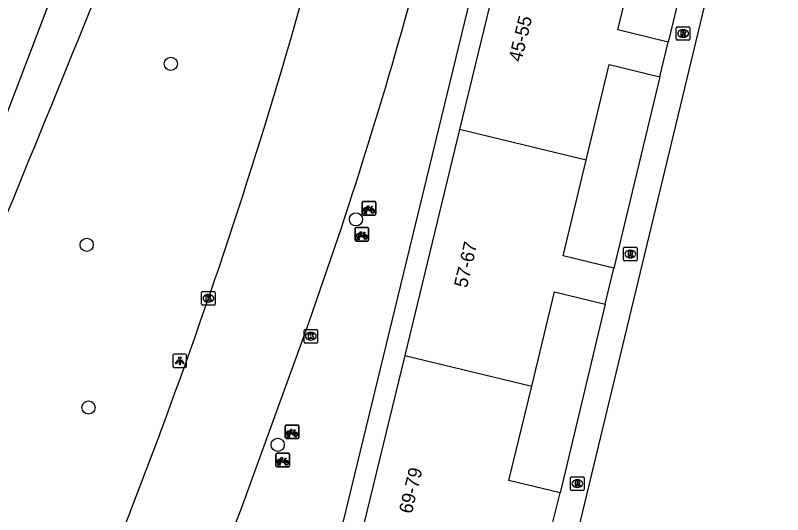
# Model space of a CAD drawing. Extents: x 162812 to 163818, y 381639 to 382470.
# Drawn here: x 162989.8 to 163046.6, y 382249.8 to 382286.7 of the extents above; entities that cross this region are included whole.
import ezdxf

# ---------------------------------------------------------------- set-up
doc = ezdxf.new("R2010")
doc.units = 0
for name, color, linetype in [('IMGEO_Boom', 7, 'Continuous'), ('IMGEO_Fietsenrek', 7, 'Continuous'), ('IMGEO_Kolk', 7, 'Continuous'), ('IMGEO_Lichtpunt', 7, 'Continuous'), ('IMGEO_Pand', 7, 'Continuous'), ('IMGEO_Pand_nummerreeks', 7, 'Continuous'), ('IMGEO_Rijbaan_lokaal_gesloten', 7, 'Continuous'), ('IMGEO_Rijbaan_regionaal_gesloten', 7, 'Continuous'), ('IMGEO_Rioolput', 7, 'Continuous'), ('IMGEO_Voetpad_open', 7, 'Continuous')]:
    doc.layers.add(name, color=color, linetype=linetype)

msp = doc.modelspace()

# ---------------------------------------------------------------- linework, layer by layer
at = {"layer": 'IMGEO_Boom'}
for centre in [(163001.325, 382283.145), (163015.025, 382271.632), (162995.091, 382269.751), (162995.228, 382257.703), (163009.233, 382254.947)]:
    msp.add_circle(centre, 0.489, dxfattribs=at)
at = {"layer": 'IMGEO_Fietsenrek'}
for p, q in [((163015.489, 382272.026), (163015.489, 382272.867)), ((163015.489, 382272.867), (163015.489, 382272.026)), ((163015.564, 382272.951), (163016.405, 382272.951)), ((163016.405, 382272.951), (163015.564, 382272.951)), ((163016.489, 382272.876), (163016.489, 382272.035)), ((163016.489, 382272.035), (163016.489, 382272.876)), ((163016.176, 382272.5), (163016.212, 382272.405)), ((163016.414, 382271.951), (163015.573, 382271.951)), ((163015.573, 382271.951), (163016.414, 382271.951)), ((163015.616, 382272.035), (163015.655, 382272.195)), ((163015.65, 382272.035), (163015.616, 382272.035)), ((163015.685, 382272.183), (163015.65, 382272.035)), ((163015.727, 382272.207), (163015.726, 382272.211)), ((163015.768, 382272.035), (163015.734, 382272.177)), ((163015.758, 382272.218), (163015.759, 382272.211)), ((163015.766, 382272.181), (163015.801, 382272.035)), ((163015.801, 382272.035), (163015.768, 382272.035)), ((163014.962, 382270.105), (163014.962, 382270.946)), ((163014.962, 382270.946), (163014.962, 382270.105)), ((163015.037, 382271.03), (163015.878, 382271.03)), ((163015.878, 382271.03), (163015.037, 382271.03)), ((163015.649, 382270.579), (163015.685, 382270.484)), ((163015.962, 382270.955), (163015.962, 382270.114)), ((163015.962, 382270.114), (163015.962, 382270.955)), ((163015.887, 382270.03), (163015.046, 382270.03)), ((163015.046, 382270.03), (163015.887, 382270.03)), ((163015.089, 382270.114), (163015.128, 382270.274)), ((163015.123, 382270.114), (163015.089, 382270.114)), ((163015.158, 382270.262), (163015.123, 382270.114)), ((163015.2, 382270.286), (163015.199, 382270.29)), ((163015.241, 382270.114), (163015.207, 382270.256)), ((163015.231, 382270.297), (163015.232, 382270.29)), ((163015.239, 382270.26), (163015.274, 382270.114)), ((163015.274, 382270.114), (163015.241, 382270.114)), ((163009.871, 382256.413), (163010.712, 382256.413)), ((163010.712, 382256.413), (163009.871, 382256.413)), ((163009.796, 382255.488), (163009.796, 382256.329)), ((163009.796, 382256.329), (163009.796, 382255.488)), ((163010.483, 382255.962), (163010.519, 382255.867)), ((163010.796, 382256.338), (163010.796, 382255.497)), ((163010.796, 382255.497), (163010.796, 382256.338)), ((163010.721, 382255.413), (163009.88, 382255.413)), ((163009.88, 382255.413), (163010.721, 382255.413)), ((163009.923, 382255.497), (163009.962, 382255.657)), ((163009.957, 382255.497), (163009.923, 382255.497)), ((163009.992, 382255.645), (163009.957, 382255.497)), ((163010.034, 382255.669), (163010.033, 382255.673)), ((163010.075, 382255.497), (163010.041, 382255.639)), ((163010.065, 382255.68), (163010.066, 382255.673)), ((163010.073, 382255.643), (163010.108, 382255.497)), ((163010.108, 382255.497), (163010.075, 382255.497)), ((163009.105, 382253.397), (163009.105, 382254.238)), ((163009.105, 382254.238), (163009.105, 382253.397)), ((163009.18, 382254.322), (163010.021, 382254.322)), ((163010.021, 382254.322), (163009.18, 382254.322)), ((163010.105, 382254.247), (163010.105, 382253.406)), ((163010.105, 382253.406), (163010.105, 382254.247)), ((163009.232, 382253.406), (163009.271, 382253.566)), ((163009.301, 382253.554), (163009.266, 382253.406)), ((163009.343, 382253.578), (163009.342, 382253.582)), ((163009.384, 382253.406), (163009.35, 382253.548)), ((163009.374, 382253.589), (163009.375, 382253.582)), ((163009.382, 382253.552), (163009.417, 382253.406)), ((163009.792, 382253.871), (163009.828, 382253.776)), ((163010.03, 382253.322), (163009.189, 382253.322)), ((163009.189, 382253.322), (163010.03, 382253.322)), ((163009.266, 382253.406), (163009.232, 382253.406)), ((163009.417, 382253.406), (163009.384, 382253.406))]:
    msp.add_line(p, q, dxfattribs=at)
for points in [[(163015.823, 382272.425), (163015.771, 382272.335), (163015.731, 382272.31), (163015.732, 382272.357), (163015.787, 382272.451)], [(163015.802, 382272.477), (163015.897, 382272.641), (163015.983, 382272.627), (163015.985, 382272.618), (163015.929, 382272.607), (163015.902, 382272.562), (163016.158, 382272.521)], [(163016.098, 382272.233), (163016.048, 382272.233), (163015.857, 382272.484), (163015.838, 382272.452)], [(163016.145, 382272.496), (163015.888, 382272.537), (163015.871, 382272.508), (163016.038, 382272.288), (163016.145, 382272.496)], [(163016.193, 382272.398), (163016.163, 382272.475), (163016.054, 382272.257), (163016.097, 382272.257)], [(163016.127, 382272.257), (163016.247, 382272.256), (163016.203, 382272.37)], [(163016.223, 382272.377), (163016.278, 382272.232), (163016.128, 382272.232)], [(163016.158, 382272.521), (163016.183, 382272.57), (163016.177, 382272.574), (163016.154, 382272.578), (163016.142, 382272.585), (163016.141, 382272.588), (163016.143, 382272.593), (163016.238, 382272.578), (163016.24, 382272.568), (163016.23, 382272.555), (163016.218, 382272.549), (163016.204, 382272.555), (163016.176, 382272.5)], [(163015.275, 382270.556), (163015.37, 382270.72), (163015.456, 382270.706), (163015.458, 382270.697), (163015.402, 382270.686), (163015.375, 382270.641), (163015.631, 382270.6)], [(163015.571, 382270.312), (163015.521, 382270.312), (163015.33, 382270.563), (163015.311, 382270.531)], [(163015.618, 382270.575), (163015.361, 382270.616), (163015.344, 382270.587), (163015.511, 382270.367), (163015.618, 382270.575)], [(163015.631, 382270.6), (163015.656, 382270.649), (163015.65, 382270.653), (163015.627, 382270.657), (163015.615, 382270.664), (163015.614, 382270.667), (163015.616, 382270.672), (163015.711, 382270.657), (163015.713, 382270.647), (163015.703, 382270.634), (163015.691, 382270.628), (163015.677, 382270.634), (163015.649, 382270.579)], [(163015.296, 382270.504), (163015.244, 382270.414), (163015.204, 382270.389), (163015.205, 382270.436), (163015.26, 382270.53)], [(163015.666, 382270.477), (163015.636, 382270.554), (163015.527, 382270.336), (163015.57, 382270.336)], [(163015.6, 382270.336), (163015.72, 382270.335), (163015.676, 382270.449)], [(163015.696, 382270.456), (163015.751, 382270.311), (163015.601, 382270.311)], [(163010.13, 382255.887), (163010.078, 382255.797), (163010.038, 382255.772), (163010.039, 382255.819), (163010.094, 382255.913)], [(163010.109, 382255.939), (163010.204, 382256.103), (163010.29, 382256.089), (163010.292, 382256.08), (163010.236, 382256.069), (163010.209, 382256.024), (163010.465, 382255.983)], [(163010.405, 382255.695), (163010.355, 382255.695), (163010.164, 382255.946), (163010.145, 382255.914)], [(163010.452, 382255.958), (163010.195, 382255.999), (163010.178, 382255.97), (163010.345, 382255.75), (163010.452, 382255.958)], [(163010.5, 382255.86), (163010.47, 382255.937), (163010.361, 382255.719), (163010.404, 382255.719)], [(163010.434, 382255.719), (163010.554, 382255.718), (163010.51, 382255.832)], [(163010.53, 382255.839), (163010.585, 382255.694), (163010.435, 382255.694)], [(163010.465, 382255.983), (163010.49, 382256.032), (163010.484, 382256.036), (163010.461, 382256.04), (163010.449, 382256.047), (163010.448, 382256.05), (163010.45, 382256.055), (163010.545, 382256.04), (163010.547, 382256.03), (163010.537, 382256.017), (163010.525, 382256.011), (163010.511, 382256.017), (163010.483, 382255.962)], [(163009.439, 382253.796), (163009.387, 382253.706), (163009.347, 382253.681), (163009.348, 382253.728), (163009.403, 382253.822)], [(163009.418, 382253.848), (163009.513, 382254.012), (163009.599, 382253.998), (163009.601, 382253.989), (163009.545, 382253.978), (163009.518, 382253.933), (163009.774, 382253.892)], [(163009.714, 382253.604), (163009.664, 382253.604), (163009.473, 382253.855), (163009.454, 382253.823)], [(163009.761, 382253.867), (163009.504, 382253.908), (163009.487, 382253.879), (163009.654, 382253.659), (163009.761, 382253.867)], [(163009.809, 382253.769), (163009.779, 382253.846), (163009.67, 382253.628), (163009.713, 382253.628)], [(163009.743, 382253.628), (163009.863, 382253.627), (163009.819, 382253.741)], [(163009.839, 382253.748), (163009.894, 382253.603), (163009.744, 382253.603)], [(163009.774, 382253.892), (163009.799, 382253.941), (163009.793, 382253.945), (163009.77, 382253.949), (163009.758, 382253.956), (163009.757, 382253.959), (163009.759, 382253.964), (163009.854, 382253.949), (163009.856, 382253.939), (163009.846, 382253.926), (163009.834, 382253.92), (163009.82, 382253.926), (163009.792, 382253.871)]]:
    msp.add_lwpolyline(points, dxfattribs=at)
for centre, radius, start, end in [((163015.567, 382272.873), 0.0779, 92.4484, 184.2845), ((163015.567, 382272.873), 0.0779, 92.4484, 184.2845), ((163016.411, 382272.873), 0.0779, 2.4484, 94.2845), ((163016.411, 382272.873), 0.0779, 2.4484, 94.2845), ((163015.729, 382272.336), 0.159, 62.6766, 242.1369), ((163015.729, 382272.336), 0.129, 63.3192, 238.903), ((163015.729, 382272.336), 0.129, 283.6043, 43.4302), ((163015.729, 382272.336), 0.159, 283.5766, 46.6042), ((163016.256, 382272.252), 0.159, 113.3408, 178.3217), ((163016.256, 382272.252), 0.159, 187.0065, 105.7708), ((163016.256, 382272.252), 0.129, 113.923, 177.9556), ((163016.256, 382272.252), 0.129, 188.6715, 104.5883), ((163015.567, 382272.029), 0.0779, 182.4484, 274.2845), ((163015.567, 382272.029), 0.0779, 182.4484, 274.2845), ((163015.709, 382272.207), 0.0499, 12.8025, 158.6934), ((163015.729, 382272.336), 0.159, 253.9967, 271.7867), ((163015.709, 382272.207), 0.0174, 12.8025, 163.4502), ((163015.729, 382272.336), 0.129, 253.415, 269.0204), ((163016.411, 382272.029), 0.0779, 272.4484, 4.2845), ((163016.411, 382272.029), 0.0779, 272.4484, 4.2845), ((163015.04, 382270.952), 0.0779, 92.4484, 184.2845), ((163015.04, 382270.952), 0.0779, 92.4484, 184.2845), ((163015.202, 382270.415), 0.159, 62.6766, 242.1369), ((163015.884, 382270.952), 0.0779, 2.4484, 94.2845), ((163015.884, 382270.952), 0.0779, 2.4484, 94.2845), ((163015.04, 382270.108), 0.0779, 182.4484, 274.2845), ((163015.04, 382270.108), 0.0779, 182.4484, 274.2845), ((163015.202, 382270.415), 0.129, 63.3192, 238.903), ((163015.182, 382270.286), 0.0499, 12.8025, 158.6934), ((163015.202, 382270.415), 0.159, 253.9967, 271.7867), ((163015.182, 382270.286), 0.0174, 12.8025, 163.4502), ((163015.202, 382270.415), 0.129, 253.415, 269.0204), ((163015.202, 382270.415), 0.129, 283.6043, 43.4302), ((163015.202, 382270.415), 0.159, 283.5766, 46.6042), ((163015.729, 382270.331), 0.159, 113.3408, 178.3217), ((163015.729, 382270.331), 0.159, 187.0065, 105.7708), ((163015.729, 382270.331), 0.129, 113.923, 177.9556), ((163015.729, 382270.331), 0.129, 188.6715, 104.5883), ((163015.884, 382270.108), 0.0779, 272.4484, 4.2845), ((163015.884, 382270.108), 0.0779, 272.4484, 4.2845), ((163009.874, 382256.335), 0.0779, 92.4484, 184.2845), ((163009.874, 382256.335), 0.0779, 92.4484, 184.2845), ((163010.718, 382256.335), 0.0779, 2.4484, 94.2845), ((163010.718, 382256.335), 0.0779, 2.4484, 94.2845), ((163010.036, 382255.798), 0.159, 62.6766, 242.1369), ((163010.036, 382255.798), 0.129, 63.3192, 238.903), ((163010.036, 382255.798), 0.129, 283.6043, 43.4302), ((163010.036, 382255.798), 0.159, 283.5766, 46.6042), ((163010.563, 382255.714), 0.159, 113.3408, 178.3217), ((163010.563, 382255.714), 0.159, 187.0065, 105.7708), ((163010.563, 382255.714), 0.129, 113.923, 177.9556), ((163010.563, 382255.714), 0.129, 188.6715, 104.5883), ((163009.874, 382255.491), 0.0779, 182.4484, 274.2845), ((163009.874, 382255.491), 0.0779, 182.4484, 274.2845), ((163010.016, 382255.669), 0.0499, 12.8025, 158.6934), ((163010.036, 382255.798), 0.159, 253.9967, 271.7867), ((163010.016, 382255.669), 0.0174, 12.8025, 163.4502), ((163010.036, 382255.798), 0.129, 253.415, 269.0204), ((163010.718, 382255.491), 0.0779, 272.4484, 4.2845), ((163010.718, 382255.491), 0.0779, 272.4484, 4.2845), ((163009.183, 382254.244), 0.0779, 92.4484, 184.2845), ((163009.183, 382254.244), 0.0779, 92.4484, 184.2845), ((163010.027, 382254.244), 0.0779, 2.4484, 94.2845), ((163010.027, 382254.244), 0.0779, 2.4484, 94.2845), ((163009.345, 382253.707), 0.159, 62.6766, 242.1369), ((163009.345, 382253.707), 0.129, 63.3192, 238.903), ((163009.325, 382253.578), 0.0499, 12.8025, 158.6934), ((163009.345, 382253.707), 0.159, 253.9967, 271.7867), ((163009.325, 382253.578), 0.0174, 12.8025, 163.4502), ((163009.345, 382253.707), 0.129, 253.415, 269.0204), ((163009.345, 382253.707), 0.129, 283.6043, 43.4302), ((163009.345, 382253.707), 0.159, 283.5766, 46.6042), ((163009.872, 382253.623), 0.159, 113.3408, 178.3217), ((163009.872, 382253.623), 0.159, 187.0065, 105.7708), ((163009.872, 382253.623), 0.129, 113.923, 177.9556), ((163009.872, 382253.623), 0.129, 188.6715, 104.5883), ((163009.183, 382253.4), 0.0779, 182.4484, 274.2845), ((163009.183, 382253.4), 0.0779, 182.4484, 274.2845), ((163010.027, 382253.4), 0.0779, 272.4484, 4.2845), ((163010.027, 382253.4), 0.0779, 272.4484, 4.2845)]:
    msp.add_arc(centre, radius, start, end, dxfattribs=at)
at = {"layer": 'IMGEO_Kolk'}
for p, q in [((163003.603, 382265.363), (163003.603, 382266.215)), ((163003.678, 382266.289), (163004.53, 382266.289)), ((163004.091, 382266.069), (163004.116, 382266.069)), ((163004.604, 382266.215), (163004.604, 382265.363)), ((163004.114, 382265.509), (163004.089, 382265.509)), ((163004.53, 382265.289), (163003.678, 382265.289)), ((163011.183, 382262.555), (163011.183, 382263.407)), ((163011.258, 382263.481), (163012.11, 382263.481)), ((163011.671, 382263.261), (163011.696, 382263.261)), ((163012.184, 382263.407), (163012.184, 382262.555)), ((163011.694, 382262.701), (163011.669, 382262.701)), ((163012.11, 382262.481), (163011.258, 382262.481))]:
    msp.add_line(p, q, dxfattribs=at)
for points in [[(163003.603, 382265.363), (163003.603, 382266.215)], [(163003.678, 382266.289), (163004.53, 382266.289)], [(163004.604, 382266.215), (163004.604, 382265.363)], [(163003.924, 382265.989), (163004.047, 382265.989), (163004.047, 382265.838), (163004.177, 382265.989), (163004.341, 382265.989), (163004.195, 382265.838), (163004.348, 382265.589), (163004.196, 382265.589), (163004.111, 382265.753), (163004.047, 382265.686), (163004.047, 382265.589), (163003.924, 382265.589), (163003.924, 382265.989)], [(163004.53, 382265.289), (163003.678, 382265.289)], [(163011.183, 382262.555), (163011.183, 382263.407)], [(163011.258, 382263.481), (163012.11, 382263.481)], [(163011.504, 382263.181), (163011.627, 382263.181), (163011.627, 382263.03), (163011.757, 382263.181), (163011.921, 382263.181), (163011.775, 382263.03), (163011.928, 382262.781), (163011.776, 382262.781), (163011.691, 382262.945), (163011.627, 382262.878), (163011.627, 382262.781), (163011.504, 382262.781), (163011.504, 382263.181)], [(163012.184, 382263.407), (163012.184, 382262.555)], [(163012.11, 382262.481), (163011.258, 382262.481)]]:
    msp.add_lwpolyline(points, dxfattribs=at)
for centre, start, end in [((163003.68, 382266.213), 91.552, 178.448), ((163003.68, 382266.213), 91.552, 178.448), ((163004.528, 382266.213), 1.552, 88.448), ((163004.528, 382266.213), 1.552, 88.448), ((163003.68, 382265.365), 181.552, 268.448), ((163003.68, 382265.365), 181.552, 268.448), ((163004.528, 382265.365), 271.552, 358.448), ((163004.528, 382265.365), 271.552, 358.448), ((163011.26, 382263.405), 91.552, 178.448), ((163011.26, 382263.405), 91.552, 178.448), ((163012.108, 382263.405), 1.552, 88.448), ((163012.108, 382263.405), 1.552, 88.448), ((163011.26, 382262.557), 181.552, 268.448), ((163011.26, 382262.557), 181.552, 268.448), ((163012.108, 382262.557), 271.552, 358.448), ((163012.108, 382262.557), 271.552, 358.448)]:
    msp.add_arc(centre, 0.0765, start, end, dxfattribs=at)
for centre, major_axis, ratio, start_param, end_param in [((163004.09, 382265.789), (-0.387, 0.002), 0.722429, 4.712389, 7.853982), ((163004.115, 382265.789), (-0.39, 0.002), 0.717154, 1.570796, 4.712389), ((163011.67, 382262.981), (-0.387, 0.002), 0.722429, 4.712389, 7.853982), ((163011.695, 382262.981), (-0.39, 0.002), 0.717154, 1.570796, 4.712389)]:
    msp.add_ellipse(centre, major_axis=major_axis, ratio=ratio, start_param=start_param, end_param=end_param, dxfattribs=at)
at = {"layer": 'IMGEO_Lichtpunt'}
for p, q in [((163001.479, 382261.571), (163001.479, 382260.764)), ((163001.479, 382261.571), (163001.479, 382260.764)), ((163002.381, 382261.666), (163001.573, 382261.666)), ((163002.381, 382261.666), (163001.573, 382261.666)), ((163002.475, 382260.764), (163002.475, 382261.571)), ((163002.475, 382260.764), (163002.475, 382261.571)), ((163001.573, 382260.67), (163002.381, 382260.67)), ((163001.573, 382260.67), (163002.381, 382260.67))]:
    msp.add_line(p, q, dxfattribs=at)
for points in [[(163001.853, 382261.235), (163001.892, 382261.207), (163001.704, 382260.945), (163001.666, 382260.972), (163001.853, 382261.235)], [(163001.955, 382261.187), (163002.002, 382261.187), (163002.002, 382260.865), (163001.955, 382260.865), (163001.955, 382261.187)], [(163002.065, 382261.207), (163002.103, 382261.234), (163002.29, 382260.972), (163002.251, 382260.944), (163002.065, 382261.207)]]:
    msp.add_lwpolyline(points, dxfattribs=at)
msp.add_circle((163001.978, 382261.369), 0.0994, dxfattribs=at)
for centre, start, end in [((163001.573, 382261.571), 90, 180), ((163001.573, 382261.571), 90, 180), ((163002.381, 382261.571), 0, 90), ((163002.381, 382261.571), 0, 90), ((163001.573, 382260.764), 180, 270), ((163001.573, 382260.764), 180, 270), ((163002.381, 382260.764), 270, 0), ((163002.381, 382260.764), 270, 360)]:
    msp.add_arc(centre, 0.0946, start, end, dxfattribs=at)
at = {"layer": 'IMGEO_Pand'}
for points in [[(163026.759, 382295.027), (163022.692, 382278.286)], [(163038.141, 382284.745), (163034.416, 382285.646), (163036.133, 382292.749)], [(163037.524, 382282.183), (163038.141, 382284.745)], [(163032.067, 382276.009), (163033.779, 382283.088), (163037.524, 382282.183)], [(163022.692, 382278.286), (163018.631, 382261.568)], [(163032.067, 382276.009), (163022.692, 382278.286)], [(163034.116, 382268.021), (163030.356, 382268.93), (163032.067, 382276.009)], [(163033.474, 382265.354), (163034.116, 382268.021)], [(163028.038, 382259.283), (163029.724, 382266.261), (163033.474, 382265.354)], [(163018.631, 382261.568), (163015.821, 382250), (163014.571, 382244.856)], [(163018.631, 382261.568), (163028.038, 382259.283)], [(163030.133, 382251.394), (163026.352, 382252.305), (163028.038, 382259.283)], [(163029.469, 382248.732), (163029.785, 382250), (163030.133, 382251.394)]]:
    msp.add_lwpolyline(points, dxfattribs=at)
at = {"layer": 'IMGEO_Rijbaan_lokaal_gesloten'}
for points in [[(162990.422, 382213.203), (162991.749, 382215.973), (162993.593, 382219.891), (162995.729, 382224.386), (162997.393, 382228.044), (162998.633, 382230.787), (163000.153, 382234.499), (163002.311, 382239.408), (163006.537, 382250.177), (163011.525, 382263.973)], [(163000.482, 382255.692), (163000, 382254.408), (162998.307, 382250), (162998.256, 382249.869), (162995.008, 382241.807)]]:
    msp.add_lwpolyline(points, dxfattribs=at)
for centre, radius, start, end in [((162691.424, 382378.07), 339.828, 340.38186, 344.89015), ((162611.092, 382401.144), 415.669, 339.51739, 344.37846)]:
    msp.add_arc(centre, radius, start, end, dxfattribs=at)
at = {"layer": 'IMGEO_Rijbaan_regionaal_gesloten'}
msp.add_lwpolyline([(162957.334, 382216.925), (162970.099, 382238.803), (162988.069, 382276.576), (162999.406, 382306.223), (163004.339, 382321.327), (163010.545, 382342.595), (163016.751, 382367.915), (163022.202, 382392.931), (163024.249, 382401.938), (163027.1, 382412.472), (163031.008, 382425.974), (163036.242, 382443.17)], dxfattribs=at)
msp.add_arc((160051.926, 383479.533), 3175.785, 337.55887, 338.170994, dxfattribs=at)
at = {"layer": 'IMGEO_Rioolput'}
for p, q in [((163038.742, 382284.96), (163038.742, 382285.812)), ((163038.817, 382285.886), (163039.669, 382285.886)), ((163039.23, 382285.666), (163039.255, 382285.666)), ((163039.743, 382285.812), (163039.743, 382284.96)), ((163039.669, 382284.886), (163038.817, 382284.886)), ((163039.253, 382285.106), (163039.228, 382285.106)), ((163034.834, 382268.64), (163034.834, 382269.492)), ((163034.909, 382269.566), (163035.761, 382269.566)), ((163035.835, 382269.492), (163035.835, 382268.64)), ((163035.322, 382269.346), (163035.347, 382269.346)), ((163035.761, 382268.566), (163034.909, 382268.566)), ((163035.345, 382268.786), (163035.32, 382268.786)), ((163030.917, 382251.649), (163030.917, 382252.501)), ((163030.992, 382252.575), (163031.844, 382252.575)), ((163031.918, 382252.501), (163031.918, 382251.649)), ((163031.405, 382252.355), (163031.43, 382252.355)), ((163031.844, 382251.575), (163030.992, 382251.575)), ((163031.428, 382251.795), (163031.403, 382251.795))]:
    msp.add_line(p, q, dxfattribs=at)
for points in [[(163038.742, 382284.96), (163038.742, 382285.812)], [(163038.817, 382285.886), (163039.669, 382285.886)], [(163039.331, 382285.584), (163039.079, 382285.586), (163039.079, 382285.186)], [(163039.079, 382285.186), (163039.203, 382285.186), (163039.203, 382285.348), (163039.214, 382285.348)], [(163039.257, 382285.505), (163039.203, 382285.505), (163039.203, 382285.424)], [(163039.203, 382285.424), (163039.255, 382285.424)], [(163039.743, 382285.812), (163039.743, 382284.96)], [(163039.669, 382284.886), (163038.817, 382284.886)], [(163039.261, 382285.319), (163039.332, 382285.186), (163039.472, 382285.186), (163039.407, 382285.312)], [(163034.834, 382268.64), (163034.834, 382269.492)], [(163034.909, 382269.566), (163035.761, 382269.566)], [(163035.835, 382269.492), (163035.835, 382268.64)], [(163035.423, 382269.264), (163035.171, 382269.266), (163035.171, 382268.866)], [(163035.171, 382268.866), (163035.295, 382268.866), (163035.295, 382269.028), (163035.306, 382269.028)], [(163035.349, 382269.185), (163035.295, 382269.185), (163035.295, 382269.104)], [(163035.295, 382269.104), (163035.347, 382269.104)], [(163035.353, 382268.999), (163035.424, 382268.866), (163035.564, 382268.866), (163035.499, 382268.992)], [(163035.761, 382268.566), (163034.909, 382268.566)], [(163030.917, 382251.649), (163030.917, 382252.501)], [(163030.992, 382252.575), (163031.844, 382252.575)], [(163031.918, 382252.501), (163031.918, 382251.649)], [(163031.506, 382252.273), (163031.254, 382252.275), (163031.254, 382251.875)], [(163031.254, 382251.875), (163031.378, 382251.875), (163031.378, 382252.037), (163031.389, 382252.037)], [(163031.432, 382252.194), (163031.378, 382252.194), (163031.378, 382252.113)], [(163031.378, 382252.113), (163031.43, 382252.113)], [(163031.436, 382252.008), (163031.507, 382251.875), (163031.647, 382251.875), (163031.582, 382252.001)], [(163031.844, 382251.575), (163030.992, 382251.575)]]:
    msp.add_lwpolyline(points, dxfattribs=at)
for centre, radius, start, end in [((163038.819, 382285.81), 0.0765, 91.552, 178.448), ((163038.819, 382285.81), 0.0765, 91.552, 178.448), ((163039.213, 382285.295), 0.0533, 26.0293, 88.6989), ((163039.239, 382285.613), 0.19, 274.7715, 282.9687), ((163039.263, 382285.409), 0.0964, 77.0061, 93.1865), ((163039.277, 382285.466), 0.0378, 276.6634, 79.6772), ((163039.33, 382285.474), 0.109, 350.3612, 89.416), ((163039.328, 382285.474), 0.112, 277.5842, 350.9817), ((163039.312, 382285.259), 0.108, 29.5134, 73.7905), ((163039.667, 382285.81), 0.0765, 1.552, 88.448), ((163039.667, 382285.81), 0.0765, 1.552, 88.448), ((163038.819, 382284.962), 0.0765, 181.552, 268.448), ((163038.819, 382284.962), 0.0765, 181.552, 268.448), ((163039.667, 382284.962), 0.0765, 271.552, 358.448), ((163039.667, 382284.962), 0.0765, 271.552, 358.448), ((163034.911, 382269.49), 0.0765, 91.552, 178.448), ((163034.911, 382269.49), 0.0765, 91.552, 178.448), ((163035.759, 382269.49), 0.0765, 1.552, 88.448), ((163035.759, 382269.49), 0.0765, 1.552, 88.448), ((163035.305, 382268.975), 0.0533, 26.0293, 88.6989), ((163035.331, 382269.293), 0.19, 274.7715, 282.9687), ((163035.355, 382269.089), 0.0964, 77.0061, 93.1865), ((163035.369, 382269.146), 0.0378, 276.6634, 79.6772), ((163035.422, 382269.154), 0.109, 350.3612, 89.416), ((163035.42, 382269.154), 0.112, 277.5842, 350.9817), ((163035.404, 382268.939), 0.108, 29.5134, 73.7905), ((163034.911, 382268.642), 0.0765, 181.552, 268.448), ((163034.911, 382268.642), 0.0765, 181.552, 268.448), ((163035.759, 382268.642), 0.0765, 271.552, 358.448), ((163035.759, 382268.642), 0.0765, 271.552, 358.448), ((163030.994, 382252.499), 0.0765, 91.552, 178.448), ((163030.994, 382252.499), 0.0765, 91.552, 178.448), ((163031.842, 382252.499), 0.0765, 1.552, 88.448), ((163031.842, 382252.499), 0.0765, 1.552, 88.448), ((163031.388, 382251.984), 0.0533, 26.0293, 88.6989), ((163031.414, 382252.302), 0.19, 274.7715, 282.9687), ((163031.438, 382252.098), 0.0964, 77.0061, 93.1865), ((163031.452, 382252.155), 0.0378, 276.6634, 79.6772), ((163031.505, 382252.163), 0.109, 350.3612, 89.416), ((163031.503, 382252.163), 0.112, 277.5842, 350.9817), ((163031.487, 382251.948), 0.108, 29.5134, 73.7905), ((163030.994, 382251.651), 0.0765, 181.552, 268.448), ((163030.994, 382251.651), 0.0765, 181.552, 268.448), ((163031.842, 382251.651), 0.0765, 271.552, 358.448), ((163031.842, 382251.651), 0.0765, 271.552, 358.448)]:
    msp.add_arc(centre, radius, start, end, dxfattribs=at)
for centre, major_axis, ratio, start_param, end_param in [((163039.229, 382285.386), (-0.387, 0.002), 0.722429, 4.712389, 7.853982), ((163039.254, 382285.386), (-0.39, 0.002), 0.717154, 1.570796, 4.712389), ((163035.321, 382269.066), (-0.387, 0.002), 0.722429, 4.712389, 7.853982), ((163035.346, 382269.066), (-0.39, 0.002), 0.717154, 1.570796, 4.712389), ((163031.404, 382252.075), (-0.387, 0.002), 0.722429, 4.712389, 7.853982), ((163031.429, 382252.075), (-0.39, 0.002), 0.717154, 1.570796, 4.712389)]:
    msp.add_ellipse(centre, major_axis=major_axis, ratio=ratio, start_param=start_param, end_param=end_param, dxfattribs=at)
at = {"layer": 'IMGEO_Voetpad_open'}
for points in [[(163009.069, 382228.509), (163010.123, 382232.878), (163014.28, 382250), (163029.494, 382312.657), (163030.957, 382312.309)], [(163025.401, 382231.939), (163027.345, 382231.469), (163031.815, 382250), (163046.613, 382311.37)], [(163041.562, 382298.957), (163038.141, 382284.745)], [(163037.524, 382282.183), (163034.116, 382268.021)], [(163033.474, 382265.354), (163030.133, 382251.394)]]:
    msp.add_lwpolyline(points, dxfattribs=at)

# ---------------------------------------------------------------- texts
at = {"layer": 'IMGEO_Pand_nummerreeks'}
for s, rotation, p in [('45-55', 76.4247, (163027.275, 382283.23)), ('57-67', 76.6345, (163023.236, 382266.508)), ('69-79', 76.6007, (163019.16, 382249.795))]:
    msp.add_text(s, height=1, rotation=rotation, dxfattribs=at).set_placement(p)

doc.saveas('drawing.dxf')
